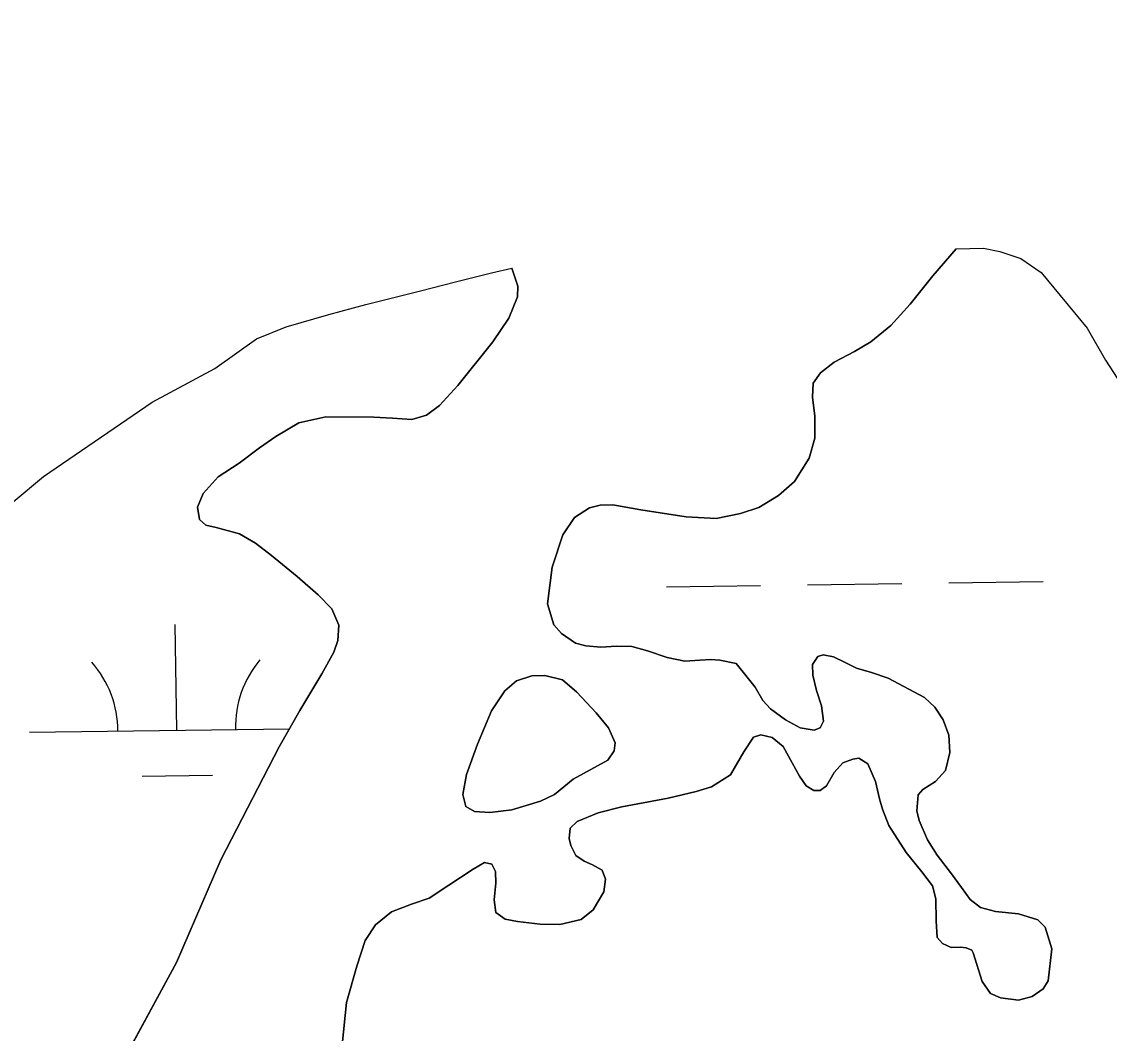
# Model space of a CAD drawing. Extents: x 3767014 to 3805179, y 361544 to 387384.
# Drawn here: x 3785416.4 to 3785785.9, y 369279.5 to 369623.2 of the extents above; entities that cross this region are included whole.
import ezdxf

# ---------------------------------------------------------------- set-up
doc = ezdxf.new("R2010")
doc.units = 0
for name, color, linetype in [('V-RIVR-EDGE', 7, 'Continuous'), ('V-TOPO-SHOR', 7, 'Continuous'), ('V-WETL-SWMP', 7, 'Continuous')]:
    doc.layers.add(name, color=color, linetype=linetype)

msp = doc.modelspace()

# ---------------------------------------------------------------- linework, layer by layer
at = {"layer": 'V-RIVR-EDGE'}
msp.add_spline([(3785266.865, 377529.211), (3785342.8, 377494.248), (3785391.258, 377467.439), (3785439.72, 377442.249), (3785475.246, 377418.707), (3785525.316, 377389.469), (3785575.383, 377359.422), (3785621.413, 377331.811), (3785722.351, 377269.288), (3785796.661, 377231.094), (3785852.385, 377199.415), (3785928.324, 377166.069), (3785964.678, 377149.804), (3786028.506, 377124.576), (3786060.018, 377113.175), (3786092.316, 377092.068), (3786117.34, 377073.405), (3786135.083, 377053.143), (3786154.458, 377039.347), (3786176.258, 377024.735), (3786206.946, 377006.867), (3786256.211, 376979.248), (3786328.098, 376942.677), (3786374.949, 376919.917), (3786491.265, 376862.208), (3786553.467, 376833.749), (3786619.713, 376805.279), (3786729.589, 376759.718), (3786796.656, 376736.099), (3786845.136, 376718.187), (3786867.767, 376712.469), (3787003.51, 376661.992), (3787089.16, 376631.048), (3787163.496, 376603.367), (3787230.559, 376578.13), (3787257.223, 376568.359), (3787300.044, 376551.27), (3787354.992, 376532.533), (3787409.127, 376512.181), (3787544.074, 376466.558), (3787612.756, 376442.126), (3787657.197, 376425.841), (3787730.724, 376398.162), (3787781.63, 376380.244), (3787834.96, 376361.511), (3787891.524, 376341.961), (3787940, 376322.432), (3787998.976, 376297.215), (3788050.697, 376281.721), (3788117.768, 376259.719), (3788176.757, 376240.164), (3788221.198, 376223.879), (3788259.981, 376209.226), (3788406.252, 376164.383), (3788541.215, 376125.23), (3788606.67, 376104.041), (3788679.39, 376077.173), (3788748.889, 376055.974), (3788871.693, 376005.528), (3788969.454, 375966.467), (3789047.013, 375933.926), (3789119.723, 375903.014), (3789155.253, 375881.09), (3789182.716, 375867.274), (3789214.225, 375854.256), (3789257.04, 375834.74), (3789281.286, 375828.21), (3789303.105, 375821.686), (3789328.955, 375809.491), (3789367.724, 375789.177), (3789414.577, 375767.225), (3789468.708, 375745.255), (3789509.105, 375728.981), (3789555.157, 375710.266), (3789585.849, 375694.015), (3789620.578, 375675.328), (3789681.97, 375646.062), (3789753.859, 375610.3), (3789792.633, 375591.603), (3789842.712, 375566.408), (3789897.64, 375539.584), (3789938.019, 375516.03), (3789968.727, 375506.25), (3790004.289, 375497.265), (3790030.972, 375494.773), (3790047.128, 375487.455), (3790077.007, 375469.589), (3790124.633, 375433.077), (3790192.442, 375382.768), (3790252.165, 375332.478), (3790290.91, 375302.459), (3790337.741, 375271.611), (3790406.357, 375220.491), (3790469.329, 375175.855), (3790570.248, 375106.054), (3790647.751, 375050.868), (3790691.367, 375028.115), (3790744.667, 374997.251), (3790806.838, 374955.852), (3790873.863, 374915.249), (3790932, 374877.903), (3791002.231, 374825.97), (3791052.265, 374782.175), (3791082.927, 374753.793), (3791131.331, 374705.149), (3791170.05, 374664.616), (3791192.631, 374638.681), (3791220.891, 374620.01), (3791288.67, 374557.569), (3791322.577, 374533.223), (3791362.944, 374504.817), (3791396.042, 374480.473), (3791434.785, 374449.645), (3791482.407, 374411.517), (3791534.052, 374365.291), (3791646.192, 374254.216), (3791707.514, 374196.644), (3791738.968, 374161.791), (3791773.65, 374123.694), (3791803.497, 374092.888), (3791829.321, 374070.18), (3791830.912, 374059.662), (3791837.316, 374032.958), (3791849.409, 374017.562), (3791884.123, 373992.405), (3791930.977, 373971.262), (3791954.393, 373955.838), (3791993.134, 373924.202), (3792026.979, 373874.785), (3792047.912, 373836.722), (3792063.186, 373799.482), (3792086.509, 373746.857), (3792112.249, 373690.181), (3792141.261, 373648.864), (3792158.993, 373624.558), (3792177.552, 373607.528), (3792214.702, 373586.409), (3792255.083, 373563.665), (3792301.119, 373538.48), (3792346.34, 373510.871), (3792382.671, 373485.71), (3792422.225, 373455.689), (3792479.537, 373411.875), (3792548.144, 373356.711), (3792619.168, 373298.307), (3792672.431, 373252.077), (3792709.534, 373212.357), (3792750.656, 373162.113), (3792839.385, 373068.08), (3792888.572, 373008.92), (3792945.027, 372945.699), (3792999.062, 372884.91), (3793053.898, 372820.884), (3793149.89, 372720.363), (3793208.761, 372653.092), (3793261.195, 372598.777), (3793315.232, 372538.796), (3793358.792, 372493.399), (3793409.592, 372432.618), (3793462.809, 372367.787), (3793498.283, 372323.219), (3793536.997, 372280.26), (3793578.124, 372232.443), (3793604.724, 372196.792), (3793668.438, 372125.466), (3793703.128, 372090.604), (3793760.41, 372034.66), (3793806.384, 371984.404), (3793839.438, 371942.268), (3793939.427, 371823.136), (3793981.333, 371763.186), (3794029.674, 371688.662), (3794050.609, 371651.408), (3794073.177, 371620.62), (3794178.796, 371488.535), (3794237.625, 371404.28), (3794268.243, 371358.106), (3794301.293, 371314.353), (3794332.724, 371269.794), (3794395.613, 371192), (3794429.476, 371149.862), (3794472.201, 371093.953), (3794523.788, 371024.274), (3794601.175, 370922.181), (3794640.679, 370871.942), (3794687.421, 370805.509), (3794733.389, 370752.828), (3794829.339, 370635.323), (3794895.463, 370557.521), (3794959.948, 370470.826), (3795013.158, 370403.569), (3795070.394, 370329.023), (3795159.854, 370203.448), (3795225.98, 370126.454), (3795296.13, 370041.363), (3795379.18, 369940.065), (3795459.001, 369841.201), (3795508.163, 369772.337), (3795554.103, 369708.333), (3795661.315, 369566.538), (3795715.338, 369500.897), (3795762.105, 369444.169), (3795798.366, 369390.703), (3795915.247, 369234.327), (3795963.601, 369165.465), (3796028.082, 369077.153), (3796043.387, 369052.853), (3796054.672, 369037.459), (3796077.242, 369007.48), (3796148.213, 368927.239), (3796183.677, 368878.627), (3796226.382, 368814.631), (3796275.531, 368740.105), (3796314.222, 368688.25), (3796353.714, 368633.158), (3796401.268, 368567.533), (3796456.873, 368487.33), (3796513.292, 368409.551), (3796545.533, 368365.8), (3796626.113, 368246.716), (3796670.449, 368188.377), (3796704.298, 368140.578), (3796751.041, 368074.145), (3796787.308, 368023.105), (3796838.907, 367958.278), (3796844.528, 367942.09), (3796845.295, 367925.104), (3796846.094, 367921.059), (3796852.559, 367919.425), (3796863.071, 367918.59), (3796875.166, 367904.003), (3796903.398, 367874.01), (3796931.629, 367844.017), (3796952.579, 367812.424), (3796982.392, 367767.87), (3797007.371, 367730.606), (3797037.194, 367690.095), (3797062.185, 367657.684), (3797075.869, 367631.77), (3797095.223, 367609.078), (3797126.665, 367569.372), (3797156.484, 367527.244), (3797212.099, 367451.085), (3797254.808, 367388.706), (3797302.183, 367327.228)], degree=3, dxfattribs=at)
at = {"layer": 'V-TOPO-SHOR'}
for points in [[(3785733.93, 369546.032), (3785726.029, 369536.838), (3785718.333, 369527.264), (3785711.74, 369519.942), (3785704.91, 369514.452), (3785699.383, 369511.124), (3785692.407, 369507.564), (3785687.758, 369503.87), (3785685.329, 369500.327), (3785685.059, 369495.579), (3785685.895, 369489.214), (3785685.886, 369481.667), (3785683.924, 369474.944), (3785678.995, 369466.985), (3785673.5, 369462.205), (3785666.83, 369458.074), (3785660.59, 369456.082), (3785652.312, 369454.427), (3785642.139, 369454.949), (3785626.796, 369457.28), (3785617.268, 369459.076), (3785612.918, 369458.967), (3785609.265, 369458.007), (3785604.22, 369454.689), (3785600.202, 369448.881), (3785596.606, 369437.861), (3785594.98, 369425.339), (3785597.188, 369418.235), (3785599.774, 369415.3), (3785604.595, 369412.033), (3785608.101, 369411.153), (3785613.144, 369410.696), (3785618.456, 369411.02), (3785623.685, 369410.86), (3785629.04, 369409.445), (3785635.676, 369407.19), (3785641.707, 369405.885), (3785646.823, 369406.303), (3785650.495, 369406.491), (3785653.596, 369406.276), (3785659.14, 369405.156), (3785662.433, 369401.077), (3785665.628, 369397.093), (3785668.255, 369392.514), (3785670.842, 369389.675), (3785675.964, 369385.932), (3785680.869, 369383.247), (3785685.626, 369382.493), (3785687.738, 369383.222), (3785688.842, 369385.571), (3785688.133, 369390.683), (3785686.456, 369395.963), (3785685.168, 369401.154), (3785685.075, 369404.828), (3785686.849, 369407.485), (3785688.674, 369408.013), (3785692.172, 369407.423), (3785695.989, 369405.582), (3785700.007, 369403.553), (3785705.172, 369402.035), (3785710.829, 369400.145), (3785723.183, 369393.581), (3785726.65, 369390.28), (3785729.466, 369385.995), (3785731.434, 369380.721), (3785731.774, 369374.829), (3785730.277, 369368.794), (3785726.887, 369365.034), (3785722.601, 369362.314), (3785720.999, 369360.534), (3785720.555, 369355.009), (3785721.315, 369351.738), (3785724.182, 369345.23), (3785727.506, 369339.991), (3785732.306, 369333.628), (3785735.71, 369328.971), (3785738.614, 369324.979), (3785742.168, 369322.163), (3785747.329, 369320.84), (3785755.086, 369320.064), (3785761.619, 369317.999), (3785764.198, 369315.548), (3785766.412, 369308.153), (3785765.132, 369297.286), (3785763.459, 369294.536), (3785759.75, 369291.928), (3785755.133, 369290.751), (3785749.02, 369291.47), (3785745.6, 369292.934), (3785742.788, 369297.024), (3785739.741, 369306.817), (3785739.237, 369307.675), (3785737.281, 369308.499), (3785735.34, 369308.74), (3785732.247, 369308.566), (3785729.216, 369309.945), (3785727.422, 369312.027), (3785727.09, 369317.631), (3785727, 369325.176), (3785725.827, 369329.597), (3785722.226, 369334.347)], [(3785733.93, 369546.032), (3785743.165, 369546.259), (3785748.699, 369545.119), (3785755.836, 369542.739), (3785762.834, 369537.998), (3785778.442, 369519.017), (3785784.608, 369508.158), (3785791.35, 369497.904)], [(3785445.636, 369260.627), (3785468.958, 369303.481), (3785483.964, 369338.391), (3785503.815, 369376.808), (3785510.862, 369389.172), (3785518.391, 369401.646), (3785522.466, 369409.002), (3785523.82, 369412.906), (3785524.078, 369418.136), (3785521.717, 369423.691), (3785517.053, 369428.411), (3785509.93, 369434.717), (3785501.243, 369441.76), (3785495.818, 369445.981), (3785490.321, 369449.229), (3785482.43, 369451.357), (3785478.928, 369452.141), (3785476.753, 369454.024), (3785476.069, 369458.263), (3785477.986, 369462.857), (3785483.167, 369468.501), (3785490.21, 369473.221), (3785497.145, 369478.423), (3785502.758, 369482.239), (3785510.578, 369486.882), (3785519.718, 369488.946), (3785535.977, 369488.768), (3785542.371, 369488.44), (3785548.959, 369488.022), (3785553.856, 369489.499), (3785558.323, 369492.802), (3785564.538, 369499.63), (3785576.462, 369514.437), (3785581.873, 369522.505), (3785584.791, 369529.736), (3785584.992, 369533.32), (3785582.927, 369539.419)], [(3785481.992, 369505.404), (3785496.195, 369515.388), (3785506.22, 369519.469), (3785520.666, 369523.66), (3785533.261, 369527.117), (3785551.824, 369531.802), (3785563.744, 369534.85), (3785575.956, 369537.903), (3785582.927, 369539.419)], [(3785225.136, 369245.822), (3785277.915, 369318.004), (3785332.209, 369380.49), (3785371, 369417.921), (3785390.548, 369438.459), (3785413.41, 369460.061), (3785423.718, 369468.671), (3785460.647, 369493.865), (3785481.992, 369505.404)], [(3785603.76, 369365.796), (3785615.579, 369372.226), (3785617.678, 369375.446), (3785618.008, 369378.127), (3785615.802, 369383.218), (3785611.618, 369388.363), (3785605.009, 369395.426), (3785600.153, 369399.561), (3785594.081, 369400.997), (3785589.727, 369400.888), (3785584.521, 369399.274), (3785580.548, 369395.811), (3785575.962, 369389.065), (3785571.295, 369377.666), (3785567.49, 369367.375), (3785566.271, 369360.614), (3785567.26, 369356.58), (3785570.177, 369354.771), (3785575.43, 369354.505), (3785582.931, 369355.384), (3785592.659, 369358.296), (3785597.454, 369360.592), (3785603.76, 369365.796)], [(3785722.226, 369334.347), (3785716.936, 369340.892), (3785711.003, 369350.032), (3785708.931, 369355.593), (3785707.876, 369359.146), (3785706.473, 369365.013), (3785703.907, 369371.045), (3785700.859, 369372.904), (3785698.738, 369372.659), (3785695.385, 369371.317), (3785692.467, 369368.053), (3785689.87, 369363.539), (3785687.683, 369361.937), (3785685.555, 369361.98), (3785682.903, 369363.559), (3785680.695, 369366.795), (3785678.161, 369371.376), (3785675.122, 369376.912), (3785671.37, 369380.013), (3785667.575, 369380.887), (3785665.081, 369380.052), (3785661.718, 369375.13), (3785657.27, 369367.28), (3785650.792, 369363.154), (3785645.604, 369361.671), (3785636.083, 369359.308), (3785620.289, 369356.401), (3785612.212, 369354.366), (3785605.126, 369351.384), (3785602.76, 369349.197), (3785602.367, 369345.609), (3785602.908, 369343.298), (3785604.636, 369339.86), (3785607.489, 369337.994), (3785610.325, 369336.71), (3785613.565, 369334.854), (3785614.702, 369331.885), (3785614.133, 369327.516), (3785610.51, 369321.428), (3785606.529, 369318.137), (3785599.217, 369316.408), (3785592.539, 369316.533), (3785584.875, 369317.408), (3785580.597, 369318.27), (3785577.445, 369320.514), (3785576.949, 369324.856), (3785577.488, 369330.482), (3785577.39, 369334.445), (3785576.169, 369336.929), (3785573.64, 369337.447), (3785569.824, 369335.225), (3785561.542, 369329.798), (3785554.782, 369325.372), (3785548.834, 369323.291), (3785542.029, 369320.705), (3785536.526, 369316.312), (3785533.077, 369311.001), (3785530.2, 369302.224), (3785526.728, 369289.948), (3785524.707, 369269.968)]]:
    msp.add_lwpolyline(points, dxfattribs=at)
at = {"layer": 'V-WETL-SWMP'}
for p, q in [((3785726.03, 369536.839), (3785733.93, 369546.032)), ((3785733.93, 369546.032), (3785743.165, 369546.26)), ((3785743.165, 369546.26), (3785748.699, 369545.119)), ((3785748.699, 369545.119), (3785755.836, 369542.739)), ((3785755.836, 369542.739), (3785762.834, 369537.997)), ((3785575.956, 369537.903), (3785582.927, 369539.418)), ((3785582.927, 369539.418), (3785584.992, 369533.321)), ((3785551.825, 369531.802), (3785563.743, 369534.849)), ((3785563.743, 369534.849), (3785575.956, 369537.903)), ((3785718.333, 369527.264), (3785726.03, 369536.839)), ((3785762.834, 369537.997), (3785778.442, 369519.016)), ((3785533.262, 369527.117), (3785551.825, 369531.802)), ((3785584.992, 369533.321), (3785584.791, 369529.737)), ((3785584.791, 369529.737), (3785581.873, 369522.505)), ((3785711.741, 369519.942), (3785718.333, 369527.264)), ((3785506.22, 369519.469), (3785520.666, 369523.66)), ((3785520.666, 369523.66), (3785533.262, 369527.117)), ((3785581.873, 369522.505), (3785576.461, 369514.438)), ((3785704.911, 369514.452), (3785711.741, 369519.942)), ((3785496.195, 369515.387), (3785506.22, 369519.469)), ((3785778.442, 369519.016), (3785784.609, 369508.158)), ((3785481.991, 369505.403), (3785496.195, 369515.387)), ((3785576.461, 369514.438), (3785564.539, 369499.631)), ((3785699.382, 369511.123), (3785704.911, 369514.452)), ((3785692.407, 369507.564), (3785699.382, 369511.123)), ((3785460.648, 369493.865), (3785481.991, 369505.403)), ((3785687.758, 369503.87), (3785692.407, 369507.564)), ((3785784.609, 369508.158), (3785791.35, 369497.904)), ((3785685.33, 369500.327), (3785687.758, 369503.87)), ((3785564.539, 369499.631), (3785558.323, 369492.802)), ((3785685.06, 369495.58), (3785685.33, 369500.327)), ((3785685.894, 369489.215), (3785685.06, 369495.58)), ((3785423.717, 369468.671), (3785460.648, 369493.865)), ((3785558.323, 369492.802), (3785553.857, 369489.499)), ((3785510.578, 369486.882), (3785502.759, 369482.238)), ((3785519.718, 369488.946), (3785510.578, 369486.882)), ((3785535.976, 369488.767), (3785519.718, 369488.946)), ((3785542.37, 369488.441), (3785535.976, 369488.767)), ((3785548.959, 369488.023), (3785542.37, 369488.441)), ((3785553.857, 369489.499), (3785548.959, 369488.023)), ((3785685.887, 369481.668), (3785685.894, 369489.215)), ((3785502.759, 369482.238), (3785497.145, 369478.423)), ((3785683.925, 369474.944), (3785685.887, 369481.668)), ((3785497.145, 369478.423), (3785490.211, 369473.221)), ((3785490.211, 369473.221), (3785483.168, 369468.5)), ((3785678.994, 369466.985), (3785683.925, 369474.944)), ((3785413.411, 369460.061), (3785423.717, 369468.671)), ((3785483.168, 369468.5), (3785477.986, 369462.857)), ((3785673.5, 369462.206), (3785678.994, 369466.985)), ((3785477.986, 369462.857), (3785476.068, 369458.263)), ((3785666.83, 369458.074), (3785673.5, 369462.206)), ((3785476.068, 369458.263), (3785476.753, 369454.023)), ((3785604.22, 369454.69), (3785609.265, 369458.007)), ((3785609.265, 369458.007), (3785612.918, 369458.968)), ((3785612.918, 369458.968), (3785617.269, 369459.076)), ((3785617.269, 369459.076), (3785626.795, 369457.279)), ((3785626.795, 369457.279), (3785642.139, 369454.949)), ((3785660.59, 369456.082), (3785666.83, 369458.074)), ((3785476.753, 369454.023), (3785478.928, 369452.141)), ((3785600.203, 369448.882), (3785604.22, 369454.69)), ((3785642.139, 369454.949), (3785652.311, 369454.426)), ((3785652.311, 369454.426), (3785660.59, 369456.082)), ((3785478.928, 369452.141), (3785482.43, 369451.357)), ((3785482.43, 369451.357), (3785490.32, 369449.23)), ((3785490.32, 369449.23), (3785495.818, 369445.98)), ((3785495.818, 369445.98), (3785501.243, 369441.76)), ((3785596.605, 369437.861), (3785600.203, 369448.882)), ((3785501.243, 369441.76), (3785509.931, 369434.718)), ((3785594.979, 369425.34), (3785596.605, 369437.861)), ((3785509.931, 369434.718), (3785517.053, 369428.412)), ((3785635.432, 369431.171), (3785667.428, 369431.615)), ((3785683.427, 369431.838), (3785715.424, 369432.282)), ((3785731.422, 369432.504), (3785763.419, 369432.949)), ((3785517.053, 369428.412), (3785521.717, 369423.69)), ((3785597.187, 369418.235), (3785594.979, 369425.34)), ((3785521.717, 369423.69), (3785524.079, 369418.136)), ((3785469.029, 369382.425), (3785468.529, 369418.422)), ((3785524.079, 369418.136), (3785523.821, 369412.906)), ((3785599.774, 369415.3), (3785597.187, 369418.235)), ((3785523.821, 369412.906), (3785522.466, 369409.002)), ((3785604.596, 369412.033), (3785599.774, 369415.3)), ((3785522.466, 369409.002), (3785518.391, 369401.645)), ((3785608.101, 369411.152), (3785604.596, 369412.033)), ((3785613.143, 369410.696), (3785608.101, 369411.152)), ((3785618.456, 369411.02), (3785613.143, 369410.696)), ((3785623.685, 369410.859), (3785618.456, 369411.02)), ((3785629.041, 369409.444), (3785623.685, 369410.859)), ((3785635.675, 369407.189), (3785629.041, 369409.444)), ((3785641.706, 369405.886), (3785635.675, 369407.189)), ((3785646.823, 369406.303), (3785641.706, 369405.886)), ((3785650.495, 369406.491), (3785646.823, 369406.303)), ((3785653.596, 369406.277), (3785650.495, 369406.491)), ((3785659.139, 369405.156), (3785653.596, 369406.277)), ((3785686.848, 369407.485), (3785685.076, 369404.829)), ((3785688.674, 369408.014), (3785686.848, 369407.485)), ((3785692.171, 369407.423), (3785688.674, 369408.014)), ((3785695.99, 369405.582), (3785692.171, 369407.423)), ((3785700.007, 369403.553), (3785695.99, 369405.582)), ((3785518.391, 369401.645), (3785510.863, 369389.172)), ((3785662.432, 369401.077), (3785659.139, 369405.156)), ((3785685.076, 369404.829), (3785685.167, 369401.155)), ((3785705.172, 369402.036), (3785700.007, 369403.553)), ((3785710.83, 369400.144), (3785705.172, 369402.036)), ((3785665.627, 369397.093), (3785662.432, 369401.077)), ((3785685.167, 369401.155), (3785686.456, 369395.962)), ((3785723.183, 369393.58), (3785710.83, 369400.144)), ((3785668.255, 369392.513), (3785665.627, 369397.093)), ((3785686.456, 369395.962), (3785688.134, 369390.682)), ((3785670.841, 369389.675), (3785668.255, 369392.513)), ((3785688.134, 369390.682), (3785688.841, 369385.572)), ((3785726.65, 369390.279), (3785723.183, 369393.58)), ((3785510.863, 369389.172), (3785503.815, 369376.808)), ((3785675.964, 369385.931), (3785670.841, 369389.675)), ((3785729.465, 369385.995), (3785726.65, 369390.279)), ((3785680.868, 369383.247), (3785675.964, 369385.931)), ((3785685.627, 369382.494), (3785680.868, 369383.247)), ((3785687.738, 369383.223), (3785685.627, 369382.494)), ((3785688.841, 369385.572), (3785687.738, 369383.223)), ((3785731.434, 369380.722), (3785729.465, 369385.995)), ((3785419.033, 369381.731), (3785507.32, 369382.957)), ((3785661.719, 369375.131), (3785665.08, 369380.051)), ((3785665.08, 369380.051), (3785667.575, 369380.887)), ((3785667.575, 369380.887), (3785671.37, 369380.013)), ((3785671.37, 369380.013), (3785675.123, 369376.913)), ((3785731.773, 369374.829), (3785731.434, 369380.722)), ((3785503.815, 369376.808), (3785483.963, 369338.392)), ((3785675.123, 369376.913), (3785678.162, 369371.377)), ((3785657.269, 369367.281), (3785661.719, 369375.131)), ((3785695.385, 369371.318), (3785698.738, 369372.659)), ((3785698.738, 369372.659), (3785700.86, 369372.905)), ((3785700.86, 369372.905), (3785703.906, 369371.045)), ((3785730.277, 369368.794), (3785731.773, 369374.829)), ((3785678.162, 369371.377), (3785680.694, 369366.795)), ((3785692.466, 369368.053), (3785695.385, 369371.318)), ((3785703.906, 369371.045), (3785706.473, 369365.013)), ((3785726.887, 369365.033), (3785730.277, 369368.794)), ((3785457.244, 369366.829), (3785481.242, 369367.162)), ((3785650.792, 369363.154), (3785657.269, 369367.281)), ((3785680.694, 369366.795), (3785682.902, 369363.56)), ((3785689.869, 369363.539), (3785692.466, 369368.053)), ((3785706.473, 369365.013), (3785707.876, 369359.146)), ((3785722.6, 369362.315), (3785726.887, 369365.033)), ((3785636.084, 369359.308), (3785645.604, 369361.671)), ((3785645.604, 369361.671), (3785650.792, 369363.154)), ((3785682.902, 369363.56), (3785685.554, 369361.981)), ((3785685.554, 369361.981), (3785687.683, 369361.937)), ((3785687.683, 369361.937), (3785689.869, 369363.539)), ((3785721, 369360.534), (3785722.6, 369362.315)), ((3785620.289, 369356.402), (3785636.084, 369359.308)), ((3785707.876, 369359.146), (3785708.931, 369355.592)), ((3785720.555, 369355.009), (3785721, 369360.534)), ((3785605.126, 369351.384), (3785612.212, 369354.365)), ((3785612.212, 369354.365), (3785620.289, 369356.402)), ((3785708.931, 369355.592), (3785711.003, 369350.032)), ((3785721.314, 369351.738), (3785720.555, 369355.009)), ((3785602.761, 369349.197), (3785605.126, 369351.384)), ((3785711.003, 369350.032), (3785716.937, 369340.891)), ((3785724.183, 369345.23), (3785721.314, 369351.738)), ((3785602.366, 369345.608), (3785602.761, 369349.197)), ((3785602.907, 369343.299), (3785602.366, 369345.608)), ((3785604.637, 369339.859), (3785602.907, 369343.299)), ((3785727.505, 369339.991), (3785724.183, 369345.23)), ((3785607.489, 369337.994), (3785604.637, 369339.859)), ((3785716.937, 369340.891), (3785722.227, 369334.346)), ((3785732.306, 369333.627), (3785727.505, 369339.991)), ((3785483.963, 369338.392), (3785468.958, 369303.482)), ((3785561.542, 369329.797), (3785569.825, 369335.226)), ((3785569.825, 369335.226), (3785573.64, 369337.448)), ((3785573.64, 369337.448), (3785576.168, 369336.93)), ((3785576.168, 369336.93), (3785577.39, 369334.445)), ((3785610.326, 369336.71), (3785607.489, 369337.994)), ((3785613.565, 369334.855), (3785610.326, 369336.71)), ((3785577.39, 369334.445), (3785577.488, 369330.481)), ((3785614.702, 369331.884), (3785613.565, 369334.855)), ((3785614.133, 369327.516), (3785614.702, 369331.884)), ((3785722.227, 369334.346), (3785725.827, 369329.597)), ((3785735.711, 369328.97), (3785732.306, 369333.627)), ((3785554.782, 369325.373), (3785561.542, 369329.797)), ((3785577.488, 369330.481), (3785576.95, 369324.856)), ((3785725.827, 369329.597), (3785727, 369325.175)), ((3785738.615, 369324.979), (3785735.711, 369328.97)), ((3785548.835, 369323.291), (3785554.782, 369325.373)), ((3785576.95, 369324.856), (3785577.444, 369320.514)), ((3785610.51, 369321.428), (3785614.133, 369327.516)), ((3785727, 369325.175), (3785727.09, 369317.631)), ((3785742.168, 369322.164), (3785738.615, 369324.979)), ((3785536.526, 369316.311), (3785542.029, 369320.704)), ((3785542.029, 369320.704), (3785548.835, 369323.291)), ((3785577.444, 369320.514), (3785580.596, 369318.27)), ((3785606.528, 369318.137), (3785610.51, 369321.428)), ((3785747.328, 369320.84), (3785742.168, 369322.164)), ((3785755.087, 369320.064), (3785747.328, 369320.84)), ((3785580.596, 369318.27), (3785584.874, 369317.408)), ((3785584.874, 369317.408), (3785592.539, 369316.533)), ((3785599.218, 369316.408), (3785606.528, 369318.137)), ((3785727.09, 369317.631), (3785727.422, 369312.028)), ((3785761.62, 369318), (3785755.087, 369320.064)), ((3785764.197, 369315.548), (3785761.62, 369318)), ((3785533.078, 369311.002), (3785536.526, 369316.311)), ((3785592.539, 369316.533), (3785599.218, 369316.408)), ((3785766.411, 369308.153), (3785764.197, 369315.548)), ((3785530.199, 369302.223), (3785533.078, 369311.002)), ((3785727.422, 369312.028), (3785729.215, 369309.944)), ((3785729.215, 369309.944), (3785732.248, 369308.567)), ((3785732.248, 369308.567), (3785735.34, 369308.741)), ((3785735.34, 369308.741), (3785737.281, 369308.498)), ((3785737.281, 369308.498), (3785739.236, 369307.676)), ((3785739.236, 369307.676), (3785739.741, 369306.817)), ((3785739.741, 369306.817), (3785742.789, 369297.024)), ((3785765.131, 369297.286), (3785766.411, 369308.153)), ((3785468.958, 369303.482), (3785445.635, 369260.626)), ((3785526.728, 369289.947), (3785530.199, 369302.223)), ((3785742.789, 369297.024), (3785745.599, 369292.933)), ((3785759.749, 369291.928), (3785763.458, 369294.536)), ((3785763.458, 369294.536), (3785765.131, 369297.286)), ((3785745.599, 369292.933), (3785749.021, 369291.47)), ((3785749.021, 369291.47), (3785755.134, 369290.75)), ((3785755.134, 369290.75), (3785759.749, 369291.928)), ((3785524.706, 369269.967), (3785526.728, 369289.947))]:
    msp.add_line(p, q, dxfattribs=at)
msp.add_lwpolyline([(3785603.76, 369365.796), (3785597.454, 369360.592), (3785592.66, 369358.296), (3785582.932, 369355.383), (3785575.43, 369354.505), (3785570.177, 369354.771), (3785567.261, 369356.58), (3785566.271, 369360.614), (3785567.49, 369367.375), (3785571.294, 369377.665), (3785575.962, 369389.066), (3785580.547, 369395.811), (3785584.52, 369399.275), (3785589.727, 369400.889), (3785594.08, 369400.996), (3785600.154, 369399.562), (3785605.008, 369395.426), (3785611.617, 369388.362), (3785615.802, 369383.219), (3785618.007, 369378.126), (3785617.677, 369375.445), (3785615.579, 369372.226)], close=True, dxfattribs=at)
for centre, start, end in [((3785413.784, 369382.132), 0.02404, 41.5677), ((3785524.26, 369383.667), 140.02403, 181.56769)]:
    msp.add_arc(centre, 35.246, start, end, dxfattribs=at)

doc.saveas('drawing.dxf')
